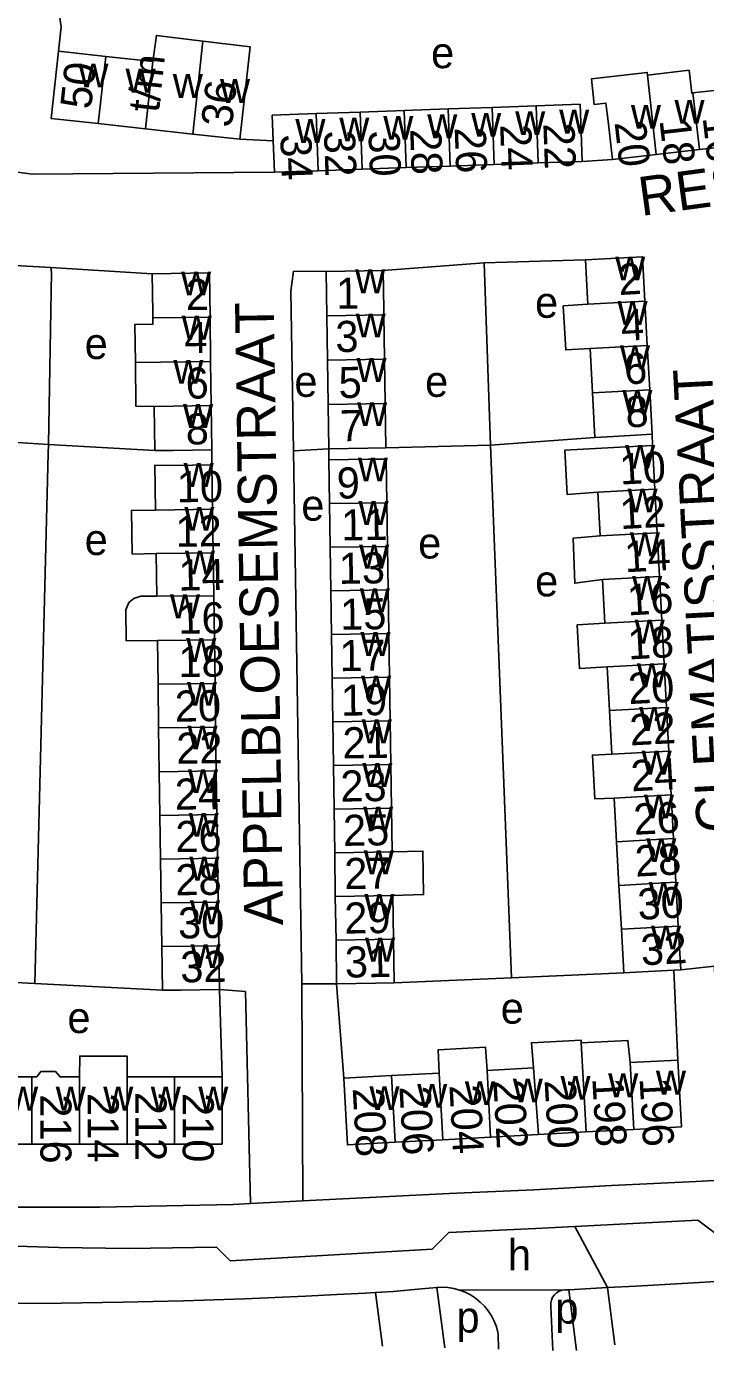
# Model space of a CAD drawing. Extents: x 161258 to 163262, y 380749 to 382054.
# Drawn here: x 162403.5 to 162490.8, y 380748.5 to 380919 of the extents above; entities that cross this region are included whole.
import ezdxf

# ---------------------------------------------------------------- set-up
doc = ezdxf.new("R2010")
doc.units = 0
for name, color, linetype in [('BLT_Basislijn', 7, 'Continuous'), ('BLT_Bebouwing', 7, 'Continuous'), ('BLT_Centroide', 7, 'Continuous'), ('BLT_Huisnummer', 7, 'Continuous'), ('BLT_Huisnummer_ tussenligend', 7, 'Continuous'), ('BLT_Huisnummer_reeks', 7, 'Continuous'), ('BLT_Onderverdeling_panden', 7, 'Continuous'), ('BLT_Straatnaam', 7, 'Continuous'), ('BLT_Vlakafsluiter', 7, 'Continuous')]:
    doc.layers.add(name, color=color, linetype=linetype)

msp = doc.modelspace()

# ---------------------------------------------------------------- linework, layer by layer
at = {"layer": 'BLT_Basislijn'}
for p, q in [((162435.23, 380904.24), (162430.94, 380904.45)), ((162390.2, 380901.73), (162404.26, 380899.96)), ((162478.88, 380901.83), (162474.97, 380901.61)), ((162406.62, 380887.93), (162393.19, 380888.74)), ((162462.35, 380888.54), (162475.39, 380888.93)), ((162419.67, 380887.15), (162406.62, 380887.93)), ((162449.39, 380887.54), (162462.35, 380888.54)), ((162463.17, 380865.09), (162462.35, 380888.54)), ((162406.3, 380865.18), (162391.66, 380866.04)), ((162419.99, 380864.37), (162406.3, 380865.18)), ((162449.73, 380864.72), (162463.17, 380865.09)), ((162463.17, 380865.09), (162476.62, 380866.07)), ((162463.17, 380865.09), (162465.89, 380796.52)), ((162484.03, 380865.05), (162483.98, 380866.47)), ((162427.34, 380862.55), (162427.35, 380864.47)), ((162442.39, 380864.61), (162437.84, 380864.35)), ((162438.9, 380795.73), (162437.84, 380864.35)), ((162442.37, 380863.17), (162442.39, 380864.61)), ((162386.98, 380796.73), (162404.55, 380795.79)), ((162465.89, 380796.52), (162480.32, 380797.16)), ((162486.78, 380797.5), (162487.31, 380785.92)), ((162404.55, 380795.79), (162420.97, 380794.9)), ((162428.3, 380795), (162428.64, 380783.75)), ((162443.39, 380795.74), (162438.9, 380795.73)), ((162438.9, 380795.73), (162439.06, 380767.78)), ((162444.3, 380783.59), (162443.39, 380795.74)), ((162450.79, 380795.85), (162465.89, 380796.52)), ((162489.64, 380770.29), (162493.57, 380770.5)), ((162439.06, 380767.78), (162432.32, 380767.45)), ((162457.88, 380768.72), (162439.06, 380767.78)), ((162448.37, 380755.99), (162449.31, 380749.09)), ((162456.27, 380756.65), (162457.32, 380748.88)), ((162472.76, 380756.32), (162473.25, 380756.35)), ((162473.25, 380756.35), (162478.26, 380756.62)), ((162473.25, 380756.35), (162474.25, 380748.54)), ((162478.26, 380756.62), (162481.88, 380756.82)), ((162478.26, 380756.62), (162479.2, 380749.27)), ((162470.95, 380754.19), (162471.22, 380748.53)), ((162464.19, 380750.66), (162464.21, 380748.71))]:
    msp.add_line(p, q, dxfattribs=at)
for points in [[(162407.6, 380915.79), (162407.95, 380918.91), (162406.22, 380930.4)], [(162404.26, 380899.96), (162435.38, 380900.2)], [(162406.3, 380865.18), (162406.7, 380887.32), (162406.62, 380887.93)], [(162437.84, 380864.35), (162437.49, 380884.88), (162437.86, 380887.47), (162442.05, 380887.43)], [(162406.3, 380865.18), (162406.28, 380863.98), (162404.55, 380795.79)], [(162492.07, 380796.45), (162492, 380798.01), (162487.66, 380797.55)], [(162428.3, 380795), (162431.65, 380794.74), (162432.32, 380767.45)], [(162489.64, 380770.29), (162478.76, 380769.76), (162468.78, 380769.23), (162457.88, 380768.72)], [(162432.32, 380767.45), (162430.06, 380767.34), (162412.92, 380766.98), (162392.06, 380766.98), (162372.98, 380767.8)], [(162555.27, 380767.33), (162553.68, 380767.07), (162551.56, 380768.48), (162506.93, 380766.18), (162504.55, 380763.97), (162492.44, 380763.36), (162489.88, 380765.3)], [(162474.02, 380764.5), (162469.03, 380764.24), (162457.81, 380763.71), (162455.68, 380761.59)], [(162489.88, 380765.3), (162479.01, 380764.77), (162474.02, 380764.5)], [(162407.7, 380761.77), (162382.87, 380762.56), (162380.4, 380760.09), (162363.43, 380761.15), (162360.96, 380763.27), (162357.25, 380763.62)], [(162455.68, 380761.59), (162429.71, 380760.09), (162427.94, 380761.85), (162416.63, 380761.68), (162407.7, 380761.77)], [(162522.59, 380759.46), (162511.02, 380758.61), (162499.43, 380757.84), (162487.84, 380757.14), (162481.88, 380756.82)], [(162443.4, 380755.75), (162447.04, 380755.91), (162448.37, 380755.99)], [(162448.37, 380755.99), (162450.68, 380756.14), (162454.31, 380756.45), (162456.27, 380756.65)], [(162456.27, 380756.65), (162456.94, 380756.68), (162457.71, 380756.63), (162458.47, 380756.51), (162459.21, 380756.31)], [(162459.21, 380756.31), (162459.93, 380756.03), (162460.62, 380755.68), (162461.27, 380755.26), (162461.86, 380754.77), (162462.41, 380754.23), (162462.9, 380753.63), (162463.32, 380752.99), (162463.67, 380752.3), (162463.95, 380751.58), (162464.15, 380750.84), (162464.19, 380750.66)], [(162472.76, 380756.32), (162472.38, 380756.28), (162472.01, 380756.15), (162471.68, 380755.96), (162471.4, 380755.7), (162471.17, 380755.38), (162471.02, 380755.03), (162470.94, 380754.66), (162470.95, 380754.19)], [(162376.62, 380754.99), (162384.46, 380754.78), (162392.31, 380754.65), (162400.16, 380754.6), (162408.01, 380754.63), (162415.86, 380754.74), (162423.7, 380754.93), (162431.55, 380755.19), (162439.39, 380755.54), (162443.4, 380755.75)]]:
    msp.add_lwpolyline(points, dxfattribs=at)
at = {"layer": 'BLT_Bebouwing'}
for p, q in [((162413.68, 380915.12), (162419.75, 380914.45)), ((162494.83, 380911.05), (162489.24, 380910.41)), ((162440.77, 380907.75), (162446.43, 380907.95)), ((162446.43, 380907.95), (162452.09, 380908.15)), ((162452.09, 380908.15), (162457.74, 380908.35)), ((162457.74, 380908.35), (162463.4, 380908.55)), ((162463.4, 380908.55), (162469.06, 380908.76)), ((162418.8, 380905.79), (162412.72, 380906.46)), ((162424.87, 380905.12), (162418.8, 380905.79)), ((162430.94, 380904.45), (162424.87, 380905.12)), ((162435.38, 380900.2), (162435.23, 380904.24)), ((162484.48, 380902.48), (162478.88, 380901.83)), ((162490.07, 380903.12), (162484.48, 380902.48)), ((162495.67, 380903.76), (162490.07, 380903.12)), ((162452.35, 380900.8), (162446.69, 380900.6)), ((162458, 380901), (162452.35, 380900.8)), ((162463.66, 380901.2), (162458, 380901)), ((162469.32, 380901.41), (162463.66, 380901.2)), ((162474.97, 380901.61), (162469.32, 380901.41)), ((162441.03, 380900.4), (162435.38, 380900.2)), ((162446.69, 380900.6), (162441.03, 380900.4)), ((162442.05, 380887.43), (162449.39, 380887.54)), ((162442.13, 380881.72), (162442.05, 380887.43)), ((162483.36, 380877.9), (162483.06, 380883.61)), ((162427.18, 380875.86), (162427.1, 380881.56)), ((162442.22, 380876.02), (162442.13, 380881.72)), ((162449.48, 380881.84), (162449.56, 380876.13)), ((162476, 380877.5), (162476.31, 380871.79)), ((162483.67, 380872.18), (162483.36, 380877.9)), ((162427.26, 380870.17), (162427.18, 380875.86)), ((162442.31, 380870.31), (162442.22, 380876.02)), ((162449.56, 380876.13), (162449.65, 380870.43)), ((162476.31, 380871.79), (162476.62, 380866.07)), ((162483.98, 380866.47), (162483.67, 380872.18)), ((162419.91, 380870.06), (162419.99, 380864.37)), ((162427.35, 380864.47), (162427.26, 380870.17)), ((162442.39, 380864.61), (162442.31, 380870.31)), ((162449.65, 380870.43), (162449.73, 380864.72)), ((162484.33, 380859.41), (162484.03, 380865.05)), ((162442.37, 380863.17), (162442.46, 380857.56)), ((162427.34, 380862.55), (162427.42, 380856.82)), ((162477.3, 380853.4), (162476.99, 380859.02)), ((162484.63, 380853.79), (162484.33, 380859.41)), ((162427.42, 380856.82), (162427.5, 380851.21)), ((162442.46, 380857.56), (162442.54, 380851.94)), ((162449.94, 380852.05), (162449.86, 380857.67)), ((162484.94, 380848.17), (162484.63, 380853.79)), ((162442.54, 380851.94), (162442.63, 380846.32)), ((162450.02, 380846.43), (162449.94, 380852.05)), ((162420.25, 380845.64), (162420.17, 380851.11)), ((162427.5, 380851.21), (162427.58, 380845.66)), ((162485.24, 380842.54), (162484.94, 380848.17)), ((162442.63, 380846.32), (162442.71, 380840.7)), ((162450.11, 380840.81), (162450.02, 380846.43)), ((162477.9, 380842.15), (162477.6, 380847.77)), ((162427.58, 380845.66), (162427.66, 380840.03)), ((162485.54, 380836.92), (162485.24, 380842.54)), ((162420.41, 380834.3), (162420.33, 380839.93)), ((162427.66, 380840.03), (162427.74, 380834.41)), ((162442.71, 380840.7), (162442.8, 380835.08)), ((162450.2, 380835.19), (162450.11, 380840.81)), ((162478.51, 380830.9), (162478.2, 380836.52)), ((162485.84, 380831.29), (162485.54, 380836.92)), ((162420.49, 380828.67), (162420.41, 380834.3)), ((162427.74, 380834.41), (162427.82, 380828.78)), ((162442.8, 380835.08), (162442.88, 380829.46)), ((162450.28, 380829.57), (162450.2, 380835.19)), ((162478.81, 380825.28), (162478.51, 380830.9)), ((162486.15, 380825.67), (162485.84, 380831.29)), ((162442.88, 380829.46), (162442.97, 380823.84)), ((162450.36, 380823.95), (162450.28, 380829.57)), ((162420.57, 380823.04), (162420.49, 380828.67)), ((162427.82, 380828.78), (162427.9, 380823.15)), ((162486.45, 380820.05), (162486.15, 380825.67)), ((162420.65, 380817.41), (162420.57, 380823.04)), ((162427.9, 380823.15), (162427.98, 380817.52)), ((162442.97, 380823.84), (162443.05, 380818.22)), ((162450.45, 380818.33), (162450.36, 380823.95)), ((162479.41, 380814.03), (162479.11, 380819.65)), ((162486.75, 380814.42), (162486.45, 380820.05)), ((162420.73, 380811.78), (162420.65, 380817.41)), ((162427.98, 380817.52), (162428.06, 380811.89)), ((162443.05, 380818.22), (162443.14, 380812.6)), ((162450.53, 380812.71), (162450.45, 380818.33)), ((162479.71, 380808.4), (162479.41, 380814.03)), ((162487.05, 380808.8), (162486.75, 380814.42)), ((162443.14, 380812.6), (162443.22, 380806.98)), ((162420.81, 380806.16), (162420.73, 380811.78)), ((162428.06, 380811.89), (162428.14, 380806.26)), ((162487.35, 380803.17), (162487.05, 380808.8)), ((162443.22, 380806.98), (162443.31, 380801.36)), ((162450.7, 380801.47), (162450.62, 380807.09)), ((162480.02, 380802.78), (162479.71, 380808.4)), ((162420.89, 380800.53), (162420.81, 380806.16)), ((162428.14, 380806.26), (162428.22, 380800.63)), ((162480.32, 380797.16), (162480.02, 380802.78)), ((162487.66, 380797.55), (162487.35, 380803.17)), ((162420.97, 380794.9), (162420.89, 380800.53)), ((162428.22, 380800.63), (162428.3, 380795)), ((162443.31, 380801.36), (162443.39, 380795.74)), ((162450.79, 380795.85), (162450.7, 380801.47)), ((162487.66, 380797.55), (162486.78, 380797.5)), ((162468.71, 380784.91), (162462.74, 380784.59)), ((162487.31, 380785.92), (162481.17, 380785.59)), ((162404.19, 380783.74), (162398.07, 380783.74)), ((162422.53, 380783.75), (162416.42, 380783.74)), ((162428.64, 380783.75), (162422.53, 380783.75)), ((162428.65, 380775.11), (162428.64, 380783.75)), ((162450.45, 380783.92), (162444.3, 380783.59)), ((162456.59, 380784.25), (162450.45, 380783.92)), ((162463.2, 380776), (162469.35, 380776.33)), ((162469.35, 380776.33), (162475.49, 380776.67)), ((162475.49, 380776.67), (162481.64, 380777)), ((162398.08, 380775.11), (162404.19, 380775.11)), ((162404.19, 380775.11), (162410.3, 380775.11)), ((162410.3, 380775.11), (162416.42, 380775.11)), ((162416.42, 380775.11), (162422.53, 380775.11)), ((162422.53, 380775.11), (162428.65, 380775.11)), ((162450.92, 380775.33), (162457.06, 380775.66)), ((162457.06, 380775.66), (162463.2, 380776))]:
    msp.add_line(p, q, dxfattribs=at)
for points in [[(162419.75, 380914.45), (162420.21, 380917.81), (162426.19, 380917.09)], [(162426.19, 380917.09), (162432.25, 380916.36), (162431.49, 380909.42), (162430.94, 380904.45)], [(162412.72, 380906.46), (162406.65, 380907.13), (162407.6, 380915.79)], [(162407.6, 380915.79), (162412.57, 380915.24), (162413.68, 380915.12)], [(162478.88, 380901.83), (162478.31, 380906.8), (162478.03, 380909.11), (162476.51, 380908.94), (162476.19, 380912.24), (162483.36, 380913.05), (162483.4, 380912.72)], [(162489.24, 380910.41), (162489.08, 380910.38), (162488.74, 380913.33), (162483.4, 380912.72)], [(162435.23, 380904.24), (162435.11, 380907.55), (162440.77, 380907.75)], [(162469.06, 380908.76), (162474.71, 380908.96), (162474.8, 380906.61), (162474.97, 380901.61)], [(162483.06, 380883.61), (162482.75, 380889.33), (162475.39, 380888.93)], [(162475.39, 380888.93), (162475.66, 380883.95), (162475.7, 380883.22)], [(162427.1, 380881.56), (162427.02, 380887.25), (162419.67, 380887.15)], [(162419.67, 380887.15), (162419.74, 380882.19), (162419.75, 380881.46)], [(162449.39, 380887.54), (162449.46, 380882.54), (162449.48, 380881.84)], [(162475.7, 380883.22), (162472.55, 380882.99), (162472.86, 380877.34), (162476, 380877.5)], [(162419.75, 380881.46), (162419.76, 380880.63), (162417.42, 380880.6), (162417.49, 380875.73)], [(162417.49, 380875.73), (162417.57, 380870.09), (162419.91, 380870.06)], [(162476.99, 380859.02), (162473.06, 380858.72), (162472.76, 380864.44), (162476.69, 380864.64), (162479.04, 380864.79), (162484.03, 380865.05)], [(162476.62, 380866.07), (162478.99, 380866.2), (162483.98, 380866.47)], [(162419.99, 380864.37), (162422.35, 380864.4), (162427.35, 380864.47)], [(162449.86, 380857.67), (162449.77, 380863.28), (162447.43, 380863.25), (162442.37, 380863.17)], [(162449.73, 380864.72), (162447.39, 380864.68), (162442.39, 380864.61)], [(162420.09, 380856.71), (162420.01, 380862.51), (162422.34, 380862.47), (162427.34, 380862.55)], [(162420.17, 380851.11), (162417.06, 380851.06), (162416.98, 380856.67), (162420.09, 380856.71)], [(162477.6, 380847.77), (162474.02, 380847.3), (162473.82, 380853.08), (162477.3, 380853.4)], [(162420.33, 380839.93), (162416.33, 380839.87), (162416.25, 380843.89), (162416.64, 380844.8), (162417.31, 380845.34), (162418.18, 380845.65), (162420.25, 380845.64)], [(162478.2, 380836.52), (162474.63, 380836.32), (162474.33, 380841.93), (162477.9, 380842.15)], [(162479.11, 380819.65), (162476.6, 380819.56), (162476.29, 380825.17), (162478.81, 380825.28)], [(162450.62, 380807.09), (162454.57, 380807.22), (162454.49, 380812.82), (162450.53, 380812.71)], [(162486.78, 380797.5), (162482.66, 380797.28), (162480.32, 380797.16)], [(162428.3, 380795), (162423.3, 380794.93), (162420.97, 380794.9)], [(162443.39, 380795.74), (162448.39, 380795.81), (162450.79, 380795.85)], [(162474.87, 380788.13), (162474.85, 380788.5), (162468.46, 380788.15), (162468.71, 380784.91)], [(162481.17, 380785.59), (162480.87, 380788.44), (162474.87, 380788.13)], [(162462.74, 380784.59), (162462.54, 380787.56), (162456.45, 380787.23), (162456.59, 380784.25)], [(162416.42, 380783.74), (162416.43, 380786.42), (162410.34, 380786.42), (162410.3, 380783.74)], [(162481.64, 380777), (162487.77, 380777.33), (162487.31, 380785.92)], [(162410.3, 380783.74), (162407.8, 380783.74), (162407.21, 380784.43), (162405.32, 380784.43), (162404.8, 380783.74), (162404.19, 380783.74)], [(162444.3, 380783.59), (162444.77, 380775), (162450.92, 380775.33)]]:
    msp.add_lwpolyline(points, dxfattribs=at)
at = {"layer": 'BLT_Onderverdeling_panden'}
for p, q in [((162424.87, 380905.12), (162426.19, 380917.09)), ((162412.72, 380906.46), (162413.68, 380915.12)), ((162418.8, 380905.79), (162419.75, 380914.45)), ((162484.48, 380902.48), (162483.4, 380912.72)), ((162490.07, 380903.12), (162489.24, 380910.41)), ((162441.03, 380900.4), (162440.77, 380907.75)), ((162446.69, 380900.6), (162446.43, 380907.95)), ((162452.35, 380900.8), (162452.09, 380908.15)), ((162458, 380901), (162457.74, 380908.35)), ((162463.66, 380901.2), (162463.4, 380908.55)), ((162469.32, 380901.41), (162469.06, 380908.76)), ((162483.06, 380883.61), (162475.7, 380883.22)), ((162427.1, 380881.56), (162419.75, 380881.46)), ((162449.48, 380881.84), (162442.13, 380881.72)), ((162483.36, 380877.9), (162476, 380877.5)), ((162427.18, 380875.86), (162417.49, 380875.73)), ((162449.56, 380876.13), (162442.22, 380876.02)), ((162483.67, 380872.18), (162476.31, 380871.79)), ((162427.26, 380870.17), (162419.91, 380870.06)), ((162449.65, 380870.43), (162442.31, 380870.31)), ((162476.99, 380859.02), (162484.33, 380859.41)), ((162427.42, 380856.82), (162420.09, 380856.71)), ((162449.86, 380857.67), (162442.46, 380857.56)), ((162477.3, 380853.4), (162484.63, 380853.79)), ((162449.94, 380852.05), (162442.54, 380851.94)), ((162427.5, 380851.21), (162420.17, 380851.11)), ((162477.6, 380847.77), (162484.94, 380848.17)), ((162450.02, 380846.43), (162442.63, 380846.32)), ((162427.58, 380845.66), (162420.25, 380845.64)), ((162477.9, 380842.15), (162485.24, 380842.54)), ((162427.66, 380840.03), (162420.33, 380839.93)), ((162450.11, 380840.81), (162442.71, 380840.7)), ((162478.2, 380836.52), (162485.54, 380836.92)), ((162427.74, 380834.41), (162420.41, 380834.3)), ((162450.2, 380835.19), (162442.8, 380835.08)), ((162478.51, 380830.9), (162485.84, 380831.29)), ((162450.28, 380829.57), (162442.88, 380829.46)), ((162427.82, 380828.78), (162420.49, 380828.67)), ((162478.81, 380825.28), (162486.15, 380825.67)), ((162427.9, 380823.15), (162420.57, 380823.04)), ((162450.36, 380823.95), (162442.97, 380823.84)), ((162479.11, 380819.65), (162486.45, 380820.05)), ((162427.98, 380817.52), (162420.65, 380817.41)), ((162450.45, 380818.33), (162443.05, 380818.22)), ((162479.41, 380814.03), (162486.75, 380814.42)), ((162450.53, 380812.71), (162443.14, 380812.6)), ((162428.06, 380811.89), (162420.73, 380811.78)), ((162479.71, 380808.4), (162487.05, 380808.8)), ((162450.62, 380807.09), (162443.22, 380806.98)), ((162428.14, 380806.26), (162420.81, 380806.16)), ((162480.02, 380802.78), (162487.35, 380803.17)), ((162428.22, 380800.63), (162420.89, 380800.53)), ((162450.7, 380801.47), (162443.31, 380801.36)), ((162475.49, 380776.67), (162474.87, 380788.13)), ((162469.35, 380776.33), (162468.71, 380784.91)), ((162481.64, 380777), (162481.17, 380785.59)), ((162404.19, 380775.11), (162404.19, 380783.74)), ((162410.3, 380775.11), (162410.3, 380783.74)), ((162416.42, 380775.11), (162416.42, 380783.74)), ((162422.53, 380775.11), (162422.53, 380783.75)), ((162450.92, 380775.33), (162450.45, 380783.92)), ((162457.06, 380775.66), (162456.59, 380784.25)), ((162463.2, 380776), (162462.74, 380784.59))]:
    msp.add_line(p, q, dxfattribs=at)
at = {"layer": 'BLT_Vlakafsluiter'}
for p, q in [((162478.26, 380756.62), (162474.02, 380764.5)), ((162472.76, 380756.32), (162459.21, 380756.31))]:
    msp.add_line(p, q, dxfattribs=at)

# ---------------------------------------------------------------- texts
at = {"layer": 'BLT_Centroide'}
for s, p in [('e', (162455.54, 380913.6)), ('w', (162410.16, 380911.12)), ('w', (162416.23, 380910.45)), ('w', (162422.31, 380909.78)), ('w', (162428.38, 380909.12)), ('w', (162486.86, 380906.44)), ('w', (162455.05, 380904.58)), ('w', (162460.7, 380904.78)), ('w', (162466.36, 380904.98)), ('w', (162472.02, 380905.19)), ('w', (162481.25, 380905.8)), ('w', (162438.08, 380903.97)), ('w', (162443.73, 380904.17)), ('w', (162449.39, 380904.38)), ('w', (162479.23, 380886.28)), ('w', (162423.38, 380884.34)), ('w', (162445.77, 380884.62)), ('e', (162468.92, 380881.47)), ('w', (162479.53, 380880.56)), ('w', (162445.84, 380878.94)), ('w', (162423.46, 380878.66)), ('e', (162410.97, 380876.16)), ('w', (162479.84, 380874.84)), ('w', (162422.38, 380872.97)), ('w', (162445.94, 380873.22)), ('e', (162437.95, 380871.29)), ('e', (162454.77, 380871.29)), ('w', (162480.15, 380869.12)), ('w', (162423.63, 380867.28)), ('w', (162446.02, 380867.53)), ('w', (162480.51, 380862.03)), ('w', (162446.12, 380860.41)), ('w', (162423.71, 380859.69)), ('e', (162438.84, 380855.35)), ('w', (162480.82, 380856.41)), ('w', (162423.79, 380854.06)), ('w', (162446.2, 380854.81)), ('e', (162410.97, 380850.93)), ('e', (162453.88, 380850.48)), ('w', (162481.12, 380850.78)), ('w', (162423.87, 380848.44)), ('w', (162446.28, 380849.19)), ('e', (162468.92, 380845.61)), ('w', (162481.41, 380845.16)), ('w', (162446.37, 380843.56)), ('w', (162421.95, 380842.78)), ('w', (162446.45, 380837.94)), ('w', (162481.73, 380839.53)), ('w', (162424.04, 380837.16)), ('w', (162482.02, 380833.91)), ('w', (162424.12, 380831.53)), ('w', (162446.54, 380832.31)), ('w', (162482.32, 380828.28)), ('w', (162446.62, 380826.69)), ('w', (162424.2, 380825.91)), ('w', (162482.63, 380822.66)), ('w', (162446.7, 380821.09)), ('w', (162424.27, 380820.28)), ('w', (162482.93, 380817.03)), ('w', (162424.35, 380814.66)), ('w', (162446.8, 380815.47)), ('w', (162483.23, 380811.41)), ('w', (162424.43, 380809.03)), ('w', (162446.88, 380809.84)), ('w', (162483.54, 380805.78)), ('w', (162446.96, 380804.22)), ('w', (162424.52, 380803.41)), ('w', (162483.84, 380800.16)), ('w', (162424.6, 380797.75)), ('w', (162447.05, 380798.59)), ('e', (162464.5, 380790.6)), ('e', (162408.75, 380789.39)), ('w', (162459.89, 380780.12)), ('w', (162466.05, 380780.47)), ('w', (162472.19, 380780.8)), ('w', (162478.33, 380781.12)), ('w', (162484.47, 380781.47)), ('w', (162401.12, 380779.42)), ('w', (162407.25, 380779.42)), ('w', (162413.36, 380779.42)), ('w', (162419.47, 380779.44)), ('w', (162425.59, 380779.44)), ('w', (162447.61, 380779.47)), ('w', (162453.75, 380779.78)), ('h', (162465.42, 380758.86)), ('p', (162471.53, 380751.99)), ('p', (162458.81, 380750.84))]:
    msp.add_text(s, height=4, dxfattribs=at).set_placement(p)
at = {"layer": 'BLT_Huisnummer'}
for s, rotation, p in [('22', 272.0418, (162469.98, 380906.48)), ('20', 276.5566, (162479.14, 380906.62)), ('34', 272.0485, (162436.13, 380905.04)), ('30', 272.041, (162447.48, 380905.53)), ('26', 272.0415, (162458.57, 380905.95)), ('2', 3.0794, (162479.73, 380884.39)), ('2', 0.8179, (162424, 380882.45)), ('1', 0.866, (162443.36, 380882.62)), ('6', 3.0794, (162480.46, 380872.88)), ('6', 0.818, (162423.99, 380871.05)), ('5', 0.8662, (162443.67, 380871.13)), ('10', 3.0743, (162479.9, 380859.99)), ('10', 0.8201, (162422.85, 380857.71)), ('9', 0.8596, (162443.43, 380858.19)), ('14', 3.0747, (162480.51, 380848.7)), ('13', 0.8673, (162443.69, 380847.21)), ('14', 0.8202, (162423.05, 380846.35)), ('18', 3.0755, (162480.94, 380837.48)), ('18', 0.8204, (162423.06, 380835.21)), ('17', 0.8596, (162443.79, 380835.97)), ('22', 3.0759, (162481.18, 380826.41)), ('22', 0.8205, (162422.78, 380824.05)), ('21', 0.8596, (162444.17, 380824.74)), ('26', 3.0768, (162481.68, 380814.9)), ('25', 0.8596, (162444.24, 380813.48)), ('26', 0.8206, (162422.67, 380812.68)), ('32', 3.073, (162482.62, 380798.1)), ('31', 0.8708, (162444.48, 380796.53)), ('32', 0.8252, (162423.3, 380795.91)), ('200', 273.1119, (162470.14, 380783.31)), ('196', 273.1122, (162482.36, 380783.58)), ('214', 270.0133, (162411.35, 380781.67)), ('210', 270.0133, (162423.58, 380781.67)), ('208', 273.1119, (162445.45, 380782.27)), ('204', 273.1119, (162457.89, 380782.66))]:
    msp.add_text(s, height=4, rotation=rotation, dxfattribs=at).set_placement(p)
at = {"layer": 'BLT_Huisnummer_ tussenligend'}
for s, rotation, p in [('24', 272.0418, (162464.42, 380906.33)), ('18', 276.5451, (162484.92, 380906.9)), ('16', 276.5451, (162490.47, 380907.25)), ('32', 272.041, (162441.75, 380905.51)), ('28', 272.0415, (162452.84, 380905.77)), ('4', 3.0794, (162480.06, 380878.48)), ('4', 0.8179, (162423.82, 380876.89)), ('3', 0.866, (162443.26, 380877.05)), ('8', 3.0794, (162480.64, 380867.33)), ('8', 0.818, (162424, 380865.15)), ('7', 0.8662, (162443.83, 380865.57)), ('12', 3.0743, (162479.91, 380854.26)), ('11', 0.8596, (162444, 380852.8)), ('12', 0.8201, (162422.69, 380851.98)), ('16', 3.0747, (162480.86, 380843.15)), ('16', 0.8202, (162423.05, 380840.79)), ('15', 0.8673, (162443.87, 380841.3)), ('20', 3.0755, (162480.99, 380831.73)), ('19', 0.8596, (162443.97, 380830.24)), ('20', 0.8204, (162422.59, 380829.47)), ('24', 3.0759, (162481.34, 380820.5)), ('23', 0.8596, (162443.9, 380819.18)), ('24', 0.8205, (162422.59, 380818.14)), ('28', 3.0768, (162481.87, 380809.52)), ('28', 0.8206, (162422.67, 380807.12)), ('27', 0.8596, (162444.4, 380807.92)), ('30', 3.0768, (162482.21, 380803.96)), ('30', 0.8206, (162423.01, 380801.56)), ('29', 0.8596, (162444.4, 380802.19)), ('202', 273.1119, (162463.54, 380783.3)), ('198', 273.1122, (162476.28, 380783.57)), ('212', 270.0133, (162417.5, 380781.83)), ('206', 273.1119, (162451.46, 380782.49)), ('216', 270.0133, (162405.27, 380781.5))]:
    msp.add_text(s, height=4, rotation=rotation, dxfattribs=at).set_placement(p)
at = {"layer": 'BLT_Huisnummer_reeks'}
for s, rotation, p in [('t/m', 83.7079, (162420.5, 380907.79)), ('50', 83.7114, (162411.78, 380908.22)), ('36', 83.7079, (162429.91, 380905.89))]:
    msp.add_text(s, height=4, rotation=rotation, dxfattribs=at).set_placement(p)
at = {"layer": 'BLT_Straatnaam'}
for s, rotation, p in [('RESEDASTRAAT', 7.7154, (162482.59, 380894.57)), ('APPELBLOESEMSTRAAT', 90.8491, (162436.5, 380803.28)), ('CLEMATISSTRAAT', 92.9642, (162494.75, 380815.34))]:
    msp.add_text(s, height=5, rotation=rotation, dxfattribs=at).set_placement(p)

doc.saveas('drawing.dxf')
